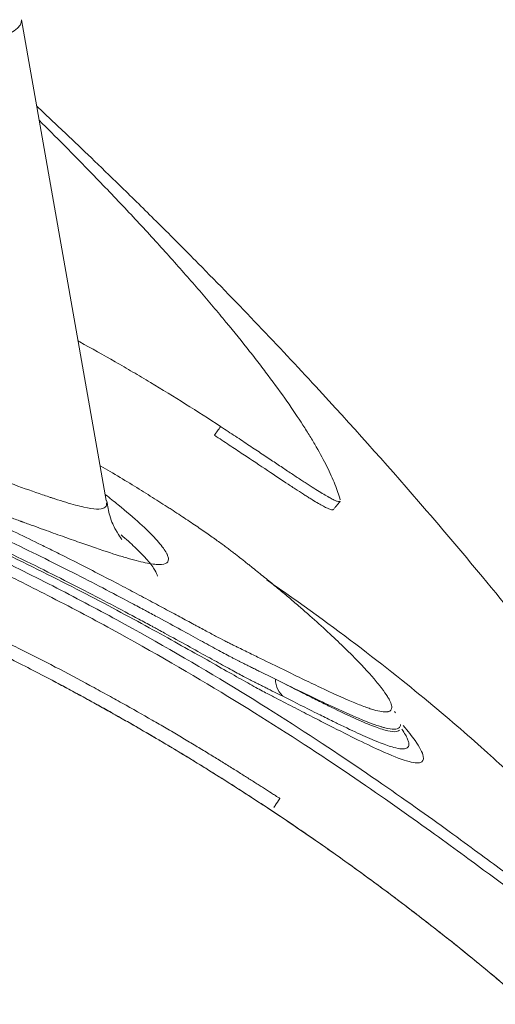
# Model space of a CAD drawing. Header units: millimetres. Extents: x 0 to 594, y 0 to 420.
# Tile 885 of 1056: x 512.91 to 515.13, y 167.93 to 172.52. Entities that reach past the tile are written whole.
import ezdxf

# ---------------------------------------------------------------- set-up
doc = ezdxf.new("R2010")
doc.units = ezdxf.units.MM
doc.layers.add('1', color=7, linetype='Continuous', true_color=0xffffff)

msp = doc.modelspace()

# ---------------------------------------------------------------- linework, layer by layer
at = {"layer": '1', "color": 155, "linetype": 'Continuous', "lineweight": 18}
for p, q in [((513.3132, 170.2799), (512.9178, 172.5216)), ((514.6586, 169.2976), (514.663, 169.2908))]:
    msp.add_line(p, q, dxfattribs=at)
msp.add_ellipse((467.1741, 172.5161), major_axis=(45.7443, 0), ratio=0.026177, start_param=6.113398, end_param=6.287801, dxfattribs=at)
at = {"layer": '1', "color": 155, "linetype": 'Continuous', "lineweight": 13}
msp.add_ellipse((514.2018, 169.4462), major_axis=(0.045, 0.0893), ratio=0.984613, start_param=2.023377, end_param=3.016309, dxfattribs=at)
at = {"layer": '1', "color": 155, "linetype": 'Continuous', "lineweight": 18}
for points, degree, knots in [([(518.9808, 161.9705), (518.9782, 161.9833), (518.9703, 162.0225), (518.955, 162.0943), (518.9276, 162.214), (518.8857, 162.3785), (518.8244, 162.6071), (518.7495, 162.8691), (518.6579, 163.1675), (518.5496, 163.5008), (518.4113, 163.9056), (518.2685, 164.3024), (518.1385, 164.6493), (518.0371, 164.9137), (517.9277, 165.192), (517.8083, 165.4908), (517.6539, 165.8506), (517.4679, 166.2491), (517.2439, 166.6943), (516.9921, 167.1572), (516.7595, 167.5553), (516.531, 167.9249), (516.3006, 168.2797), (516.0268, 168.679), (515.7193, 169.1024), (515.4031, 169.5139), (515.0849, 169.9072), (514.7183, 170.3395), (514.2864, 170.8223), (513.8745, 171.2541), (513.5633, 171.5662), (513.4011, 171.7258), (513.2617, 171.8606), (513.1327, 171.9838), (513.0404, 172.0709), (512.9892, 172.1186)], 3, [0, 0, 0, 0, 0.019057, 0.055848, 0.092039, 0.161305, 0.228153, 0.294922, 0.359112, 0.420843, 0.482817, 0.546117, 0.574388, 0.602916, 0.631703, 0.660035, 0.68656, 0.710733, 0.733018, 0.75359, 0.772684, 0.786765, 0.803254, 0.822193, 0.842997, 0.865126, 0.885673, 0.903619, 0.931175, 0.960506, 0.969964, 0.978347, 0.985531, 0.992144, 1, 1, 1, 1]), ([(513.0007, 172.0527), (513.0397, 172.0141), (513.0779, 171.976), (513.1749, 171.8782), (513.2325, 171.8193), (513.3159, 171.7328), (513.3431, 171.7042), (513.3967, 171.6477), (513.4229, 171.6197), (513.5002, 171.5368), (513.5497, 171.4828), (513.6209, 171.4037), (513.6441, 171.3777), (513.6895, 171.3263), (513.7117, 171.3009), (513.7551, 171.2508), (513.7763, 171.2262), (513.8177, 171.1775), (513.8378, 171.1535), (513.8968, 171.0825), (513.9341, 171.0366), (513.9869, 170.97), (514.004, 170.9481), (514.0372, 170.9051), (514.0533, 170.884), (514.1, 170.8217), (514.129, 170.7816), (514.183, 170.7046), (514.208, 170.6676), (514.2422, 170.6145), (514.2531, 170.5972), (514.2739, 170.5633), (514.2838, 170.5467), (514.3118, 170.4983), (514.3284, 170.4676), (514.3502, 170.4239), (514.357, 170.4097), (514.3695, 170.3822), (514.3752, 170.3689), (514.3856, 170.343), (514.3902, 170.3304), (514.3985, 170.3062), (514.4022, 170.2944), (514.4053, 170.2831)], 3, [0, 0, 0, 0, 0.046082, 0.046082, 0.11946, 0.11946, 0.156149, 0.156149, 0.192838, 0.192838, 0.266217, 0.266217, 0.302906, 0.302906, 0.339595, 0.339595, 0.376284, 0.376284, 0.412973, 0.412973, 0.486352, 0.486352, 0.523041, 0.523041, 0.55973, 0.55973, 0.633108, 0.633108, 0.706487, 0.706487, 0.743176, 0.743176, 0.779865, 0.779865, 0.853243, 0.853243, 0.889932, 0.889932, 0.926622, 0.926622, 0.963311, 0.963311, 1, 1, 1, 1]), ([(513.1824, 171.024), (513.185, 171.0226), (513.1876, 171.0211), (513.2454, 170.9895), (513.3004, 170.9586), (513.3828, 170.9113), (513.4102, 170.8954), (513.465, 170.8632), (513.4924, 170.847), (513.5745, 170.7977), (513.6291, 170.7642), (513.7381, 170.6958), (513.7925, 170.6609), (513.8468, 170.6254)], 3, [0, 0, 0, 0, 0.011827, 0.011827, 0.25887, 0.25887, 0.382392, 0.382392, 0.505914, 0.505914, 0.752957, 0.752957, 1, 1, 1, 1]), ([(513.8468, 170.6254), (513.8707, 170.6097), (513.917, 170.5792), (513.9816, 170.5364), (514.0416, 170.4964), (514.097, 170.4594), (514.148, 170.4254), (514.1945, 170.3946), (514.2226, 170.3761), (514.2425, 170.3631), (514.2522, 170.3568), (514.2615, 170.3508), (514.2676, 170.3469), (514.2706, 170.345), (514.2853, 170.3356), (514.3073, 170.3218), (514.3353, 170.3048), (514.3587, 170.2916), (514.3774, 170.2821), (514.3915, 170.2764), (514.4007, 170.2746), (514.4039, 170.2757), (514.4048, 170.2768)], 3, [0, 0, 0, 0, 0.067087, 0.134174, 0.201261, 0.268348, 0.335435, 0.402522, 0.46961, 0.46961, 0.503153, 0.519925, 0.519925, 0.536697, 0.536697, 0.603784, 0.670871, 0.737958, 0.805045, 0.872132, 0.939219, 1, 1, 1, 1]), ([(514.3727, 170.2383), (514.3718, 170.2373), (514.3686, 170.2361), (514.3595, 170.2379), (514.3455, 170.2436), (514.3269, 170.253), (514.3036, 170.2661), (514.285, 170.2774), (514.2698, 170.2868), (514.2619, 170.2917), (514.2535, 170.2969), (514.2479, 170.3005), (514.245, 170.3024), (514.2303, 170.3117), (514.2054, 170.3278), (514.1775, 170.3461), (514.1335, 170.3752), (514.1012, 170.3966), (514.0308, 170.4436), (513.9926, 170.4691), (513.9306, 170.5103), (513.8878, 170.5386), (513.8419, 170.5689), (513.8181, 170.5845)], 3, [0, 0, 0, 0, 0.060418, 0.127531, 0.194644, 0.261757, 0.32887, 0.395983, 0.395983, 0.42954, 0.446318, 0.446318, 0.463096, 0.463096, 0.530209, 0.597322, 0.597322, 0.731548, 0.731548, 0.865774, 0.865774, 0.932887, 1, 1, 1, 1]), ([(514.6345, 169.3501), (514.6318, 169.3554), (514.6286, 169.361), (514.618, 169.3782), (514.6094, 169.3906), (514.5966, 169.4076), (514.5939, 169.4111), (514.5883, 169.4182), (514.5854, 169.4218), (514.5764, 169.433), (514.5441, 169.4716), (514.5011, 169.5176), (514.4394, 169.5795), (514.4171, 169.6012), (514.3691, 169.6468), (514.3434, 169.6707), (514.2887, 169.7205), (514.2596, 169.7464), (514.2135, 169.7866), (514.1977, 169.8002), (514.1652, 169.828), (514.1486, 169.8421), (514.1144, 169.8707), (514.0969, 169.8852), (514.0612, 169.9145), (514.0429, 169.9294), (514.015, 169.9519), (514.0055, 169.9594), (513.9912, 169.9709), (513.9864, 169.9747), (513.9767, 169.9824), (513.9718, 169.9863), (513.957, 169.998), (513.947, 170.0059), (513.9347, 170.0156), (513.9322, 170.0176), (513.9273, 170.0214), (513.9249, 170.0234), (513.9175, 170.0292), (513.9125, 170.0331), (513.9022, 170.0411), (513.8968, 170.0452), (513.8884, 170.0516), (513.8855, 170.0538), (513.8796, 170.0582), (513.8765, 170.0605), (513.8608, 170.0722), (513.8469, 170.0823), (513.8165, 170.1041), (513.8, 170.1157), (513.7645, 170.1404), (513.7454, 170.1534), (513.7048, 170.1809), (513.6832, 170.1953), (513.6488, 170.2179), (513.6371, 170.2256), (513.622, 170.2354), (513.6189, 170.2374), (513.6128, 170.2414), (513.6035, 170.2474), (513.5691, 170.2696), (513.5361, 170.2905), (513.4812, 170.3249), (513.4242, 170.3601), (513.363, 170.3971), (513.3173, 170.4243), (513.3031, 170.4327), (513.2886, 170.4412)], 3, [0, 0, 0, 0, 0.042044, 0.042044, 0.119546, 0.119546, 0.138921, 0.138921, 0.158297, 0.158297, 0.197047, 0.35205, 0.35205, 0.429551, 0.429551, 0.507053, 0.507053, 0.584554, 0.584554, 0.623305, 0.623305, 0.662055, 0.662055, 0.700806, 0.700806, 0.739557, 0.739557, 0.758932, 0.758932, 0.76862, 0.76862, 0.778307, 0.778307, 0.797683, 0.797683, 0.802527, 0.802527, 0.80737, 0.80737, 0.817058, 0.817058, 0.826746, 0.826746, 0.83159, 0.83159, 0.836433, 0.836433, 0.855809, 0.855809, 0.875184, 0.875184, 0.894559, 0.894559, 0.913935, 0.913935, 0.923622, 0.923622, 0.926044, 0.926044, 0.928466, 0.93331, 0.952685, 0.952685, 0.972061, 0.991436, 0.991436, 1, 1, 1, 1]), ([(512.5249, 170.3432), (512.5314, 170.3404), (512.541, 170.3363), (512.5505, 170.3323), (512.5567, 170.3297), (512.5599, 170.3283), (512.5754, 170.3217), (512.5874, 170.3166), (512.6226, 170.3016), (512.6447, 170.2922), (512.6862, 170.2745), (512.7057, 170.2662), (512.7419, 170.2509), (512.7586, 170.2439), (512.7816, 170.2343), (512.789, 170.2313), (512.8029, 170.2256), (512.8096, 170.2229), (512.819, 170.2191), (512.8221, 170.2179), (512.828, 170.2156), (512.8309, 170.2144), (512.8365, 170.2123), (512.8392, 170.2112), (512.8444, 170.2093), (512.8469, 170.2083), (512.8517, 170.2066), (512.854, 170.2057), (512.8585, 170.2041), (512.8607, 170.2033), (512.8652, 170.2017), (512.8674, 170.2009), (512.8718, 170.1993), (512.8739, 170.1986), (512.8849, 170.1946), (512.8937, 170.1914), (512.9069, 170.1867), (512.9112, 170.1851), (512.9166, 170.1831), (512.9177, 170.1827), (512.9189, 170.1823), (512.9189, 170.1823), (512.9189, 170.1823), (512.919, 170.1823), (512.919, 170.1822), (512.9192, 170.1822), (512.9197, 170.182), (512.9206, 170.1817), (512.9234, 170.1807), (512.9341, 170.1768), (512.9442, 170.1731), (512.9682, 170.1644), (512.9839, 170.1588), (513.0147, 170.1476), (513.0298, 170.1422), (513.0595, 170.1315), (513.1031, 170.1157), (513.1442, 170.1011), (513.1835, 170.0872), (513.2028, 170.0804), (513.2213, 170.074), (513.2336, 170.0697), (513.2396, 170.0676), (513.2934, 170.0491), (513.3364, 170.0349), (513.3938, 170.0171), (513.4118, 170.0118), (513.4453, 170.0024), (513.4608, 169.9984), (513.5039, 169.9883), (513.5278, 169.9842), (513.5661, 169.9814), (513.5804, 169.9827), (513.5993, 169.991), (513.604, 169.998), (513.6037, 170.0128), (513.6023, 170.0184), (513.5991, 170.0264), (513.5984, 170.028), (513.5969, 170.0314), (513.596, 170.0332), (513.5932, 170.0385), (513.591, 170.0423), (513.5785, 170.0619), (513.5636, 170.0805), (513.5243, 170.123), (513.4998, 170.147), (513.4414, 170.2001), (513.4074, 170.2292), (513.3501, 170.2757), (513.3304, 170.2914), (513.3096, 170.3076)], 3, [0, 0, 0, 0, 0.002504, 0.003756, 0.003756, 0.005008, 0.005008, 0.010016, 0.010016, 0.020032, 0.020032, 0.030047, 0.030047, 0.040063, 0.040063, 0.045071, 0.045071, 0.050079, 0.050079, 0.052583, 0.052583, 0.055087, 0.055087, 0.057591, 0.057591, 0.060095, 0.060095, 0.062599, 0.062599, 0.065103, 0.065103, 0.067607, 0.067607, 0.070111, 0.070111, 0.080127, 0.080127, 0.085135, 0.085135, 0.086386, 0.086426, 0.086426, 0.086445, 0.086445, 0.086465, 0.086543, 0.086699, 0.087012, 0.087638, 0.090142, 0.100158, 0.100158, 0.12019, 0.12019, 0.140222, 0.140222, 0.160253, 0.200317, 0.200317, 0.220348, 0.230364, 0.230364, 0.24038, 0.24038, 0.320506, 0.320506, 0.36057, 0.36057, 0.400633, 0.400633, 0.48076, 0.48076, 0.560886, 0.560886, 0.641013, 0.641013, 0.681076, 0.681076, 0.691092, 0.691092, 0.701108, 0.701108, 0.721139, 0.721139, 0.801266, 0.801266, 0.881393, 0.881393, 0.961519, 0.961519, 1, 1, 1, 1]), ([(512.5249, 170.3015), (512.612, 170.2627), (512.696, 170.2242), (512.8175, 170.1671), (512.8572, 170.1481), (512.9352, 170.1106), (512.9734, 170.092), (513.0296, 170.0644), (513.0481, 170.0552), (513.0756, 170.0415), (513.0847, 170.037), (513.0983, 170.0302), (513.1029, 170.028), (513.1119, 170.0234), (513.1523, 170.0032), (513.1913, 169.9834), (513.292, 169.9319), (513.3549, 169.8992), (513.4428, 169.8529), (513.4711, 169.8379), (513.5255, 169.8089), (513.5516, 169.7949), (513.6018, 169.768), (513.6258, 169.755), (513.6717, 169.7302), (513.6936, 169.7184), (513.7195, 169.7044), (513.7246, 169.7016), (513.7322, 169.6975), (513.7347, 169.6962), (513.7397, 169.6935), (513.752, 169.6868), (513.7638, 169.6805), (513.7821, 169.6707), (513.7909, 169.6659), (513.8079, 169.6569), (513.816, 169.6525), (513.8395, 169.6401), (513.8538, 169.6326), (513.8731, 169.6227), (513.8791, 169.6197), (513.8907, 169.6139), (513.8962, 169.6112), (513.9068, 169.606), (513.9119, 169.6035), (513.9195, 169.5998), (513.922, 169.5985), (513.927, 169.5961), (513.9295, 169.5949), (513.942, 169.5888), (513.9519, 169.5839), (513.9716, 169.5743), (513.9813, 169.5696), (514.0005, 169.5602), (514.048, 169.5369), (514.1287, 169.4974), (514.1938, 169.4657), (514.2555, 169.4359), (514.2847, 169.422), (514.3673, 169.383), (514.4156, 169.361), (514.4779, 169.3348), (514.497, 169.3272), (514.523, 169.3175), (514.5312, 169.3146), (514.543, 169.3107), (514.5468, 169.3095), (514.5542, 169.3072), (514.5721, 169.3017), (514.5873, 169.2982), (514.6082, 169.295), (514.6169, 169.2947), (514.6256, 169.2957), (514.6271, 169.296), (514.6285, 169.2963)], 3, [0, 0, 0, 0, 0.035131, 0.035131, 0.052696, 0.052696, 0.070262, 0.070262, 0.079044, 0.079044, 0.083436, 0.083436, 0.085631, 0.085631, 0.087827, 0.105393, 0.105393, 0.140523, 0.140523, 0.158089, 0.158089, 0.175654, 0.175654, 0.19322, 0.19322, 0.210785, 0.210785, 0.215177, 0.215177, 0.217372, 0.217372, 0.219568, 0.228351, 0.228351, 0.237133, 0.237133, 0.245916, 0.245916, 0.263481, 0.263481, 0.272264, 0.272264, 0.281047, 0.281047, 0.28983, 0.28983, 0.294221, 0.294221, 0.298612, 0.298612, 0.316178, 0.316178, 0.333743, 0.333743, 0.351309, 0.42157, 0.491832, 0.491832, 0.562094, 0.562094, 0.702617, 0.702617, 0.772879, 0.772879, 0.80801, 0.80801, 0.825575, 0.825575, 0.843141, 0.913402, 0.913402, 0.983664, 0.983664, 1, 1, 1, 1]), ([(513.3871, 170.0985), (513.3871, 170.0984), (513.3826, 170.1034), (513.3621, 170.1357), (513.3321, 170.1908), (513.32, 170.2535), (513.3155, 170.2807)], 3, [0, 0, 0, 0, 0.314224, 0.612566, 0.852978, 1, 1, 1, 1]), ([(514.1462, 169.3632), (514.1209, 169.3759), (514.0948, 169.389), (514.0611, 169.4059), (514.0543, 169.4093), (514.0406, 169.4162), (514.0338, 169.4197), (514.0234, 169.4249), (514.0182, 169.4275), (514.0129, 169.4301), (514.0095, 169.4319), (514.0077, 169.4327), (514.0024, 169.4354), (513.9989, 169.4372), (513.9917, 169.4408), (513.988, 169.4427), (513.9823, 169.4455), (513.9803, 169.4465), (513.9764, 169.4485), (513.9745, 169.4496), (513.9684, 169.4527), (513.9642, 169.4548), (513.9512, 169.4616), (513.9419, 169.4666), (513.9221, 169.4772), (513.9116, 169.4829), (513.8894, 169.495), (513.8777, 169.5014), (513.841, 169.5216), (513.8143, 169.5364), (513.7564, 169.5684), (513.7253, 169.5857), (513.6587, 169.6224), (513.6232, 169.6419), (513.576, 169.6677), (513.5616, 169.6755), (513.547, 169.6835), (513.5371, 169.6889), (513.5321, 169.6916), (513.5071, 169.7051), (513.4867, 169.7161), (513.424, 169.7497), (513.3804, 169.7729), (513.2897, 169.8206), (513.2425, 169.8452), (513.1447, 169.8953), (513.094, 169.921), (512.9892, 169.9733), (512.935, 169.9999), (512.8511, 170.0404), (512.8227, 170.054), (512.7795, 170.0746), (512.7649, 170.0814), (512.7356, 170.0952), (512.7209, 170.1021), (512.6469, 170.1366), (512.5865, 170.1643), (512.5249, 170.1919)], 3, [0, 0, 0, 0, 0.125, 0.125, 0.15625, 0.15625, 0.1875, 0.1875, 0.203125, 0.210937, 0.210937, 0.21875, 0.21875, 0.234375, 0.234375, 0.25, 0.25, 0.257812, 0.257812, 0.265625, 0.265625, 0.28125, 0.28125, 0.3125, 0.3125, 0.34375, 0.34375, 0.375, 0.375, 0.4375, 0.4375, 0.5, 0.5, 0.5625, 0.5625, 0.578125, 0.585938, 0.585938, 0.59375, 0.59375, 0.625, 0.625, 0.6875, 0.6875, 0.75, 0.75, 0.8125, 0.8125, 0.875, 0.875, 0.90625, 0.90625, 0.921875, 0.921875, 0.9375, 0.9375, 1, 1, 1, 1]), ([(512.5304, 170.1791), (512.588, 170.1531), (512.7838, 170.063), (513.0949, 169.9106), (513.4301, 169.7343), (513.6608, 169.6066), (513.8139, 169.5203), (513.9132, 169.4639), (513.9957, 169.4175), (514.06, 169.3822), (514.1055, 169.3591), (514.166, 169.328), (514.2373, 169.2914), (514.3435, 169.2368), (514.4612, 169.1771), (514.5974, 169.1111), (514.7115, 169.0637), (514.7845, 169.051), (514.8017, 169.0811), (514.7675, 169.1459), (514.7211, 169.2051), (514.699, 169.2312)], 3, [0, 0, 0, 0, 0.015394, 0.053388, 0.091671, 0.129649, 0.14866, 0.167813, 0.186956, 0.205946, 0.224899, 0.243857, 0.28178, 0.31972, 0.395615, 0.471479, 0.585302, 0.699007, 0.812648, 0.926434, 1, 1, 1, 1]), ([(514.0621, 169.9101), (514.383, 169.6897), (514.6497, 169.4815), (514.959, 169.2227), (515.0469, 169.1453), (515.1552, 169.0464), (515.1873, 169.0163), (515.2303, 168.975), (515.2438, 168.9619), (515.2623, 168.9436), (515.2682, 168.9378), (515.2793, 168.9267), (515.2845, 168.9214), (515.2942, 168.9116), (515.2985, 168.9071), (515.3065, 168.899), (515.3101, 168.8953), (515.3203, 168.8849), (515.3262, 168.8787), (515.3455, 168.8586), (515.3603, 168.8433), (515.3885, 168.8137), (515.4019, 168.7995), (515.4282, 168.7715), (515.441, 168.7578), (515.504, 168.6899), (515.5512, 168.6375), (515.6375, 168.5389), (515.6768, 168.4925), (515.8541, 168.2768), (515.935, 168.1558), (515.9756, 168.0363), (515.9355, 168.0379), (515.7337, 168.1536), (515.572, 168.2678), (515.3416, 168.4276), (515.3345, 168.4325), (515.3203, 168.4424), (515.3131, 168.4474), (515.2987, 168.4574), (515.2913, 168.4625), (515.2764, 168.4729), (515.2708, 168.4768), (515.2589, 168.4852), (515.2527, 168.4896), (515.2204, 168.5126), (515.1912, 168.5338), (515.1249, 168.5824), (515.0878, 168.6097), (514.8827, 168.7603), (514.6569, 168.9248), (514.0909, 169.301), (513.7507, 169.5127), (513.2664, 169.7767), (513.1666, 169.8295), (513.0129, 169.9082), (512.9609, 169.9343), (512.8558, 169.9864), (512.8032, 170.012), (512.6941, 170.0641), (512.6356, 170.0915), (512.5637, 170.1247), (512.5439, 170.1338), (512.5249, 170.1425)], 3, [0, 0, 0, 0, 0.048354, 0.048354, 0.072535, 0.072535, 0.084625, 0.084625, 0.09067, 0.09067, 0.093692, 0.093692, 0.096715, 0.096715, 0.099737, 0.099737, 0.10276, 0.10276, 0.108805, 0.108805, 0.120895, 0.120895, 0.132985, 0.132985, 0.145075, 0.145075, 0.193436, 0.193436, 0.241796, 0.241796, 0.435238, 0.435238, 0.62868, 0.62868, 0.822122, 0.822122, 0.828167, 0.828167, 0.834212, 0.834212, 0.840257, 0.840257, 0.84328, 0.84328, 0.846302, 0.846302, 0.858392, 0.858392, 0.870482, 0.870482, 0.918843, 0.918843, 0.967203, 0.967203, 0.979293, 0.979293, 0.985338, 0.985338, 0.991383, 0.991383, 0.997429, 0.997429, 1, 1, 1, 1]), ([(515.9205, 168.0212), (515.9171, 168.0178), (515.8972, 168.0113), (515.815, 168.0457), (515.621, 168.1726), (515.4301, 168.3058), (515.3124, 168.3874), (515.2949, 168.3995), (515.277, 168.4119), (515.2625, 168.4219), (515.2496, 168.4309), (515.2328, 168.4427), (515.1955, 168.4691), (515.1302, 168.5165), (514.9082, 168.68), (514.4022, 169.0485), (513.6397, 169.5228), (513.0559, 169.8315), (512.847, 169.9354), (512.7134, 169.9996), (512.6434, 170.0327), (512.5742, 170.0649), (512.5373, 170.0818), (512.5249, 170.0875)], 3, [0, 0, 0, 0, 0.065595, 0.25908, 0.452565, 0.640003, 0.64605, 0.658142, 0.670235, 0.676282, 0.682328, 0.688374, 0.694421, 0.718606, 0.742792, 0.839535, 0.936277, 0.960463, 0.981625, 0.984648, 0.990695, 0.996741, 1, 1, 1, 1]), ([(514.1234, 168.8917), (514.1235, 168.8916), (514.1235, 168.8916), (514.1234, 168.8916), (514.1233, 168.8917), (514.1231, 168.8918), (514.1227, 168.892), (514.122, 168.8924), (514.1192, 168.8942), (514.1152, 168.8967), (514.109, 168.9007), (514.1077, 168.9015), (514.1051, 168.9033), (514.101, 168.9059), (514.0937, 168.9106), (514.0876, 168.9146), (514.0829, 168.9175), (514.0814, 168.9185), (514.0783, 168.9206), (514.0767, 168.9216), (514.0689, 168.9266), (514.0626, 168.9306), (514.053, 168.9368), (514.0498, 168.9389), (514.0433, 168.943), (514.04, 168.9451), (514.0301, 168.9514), (514.0234, 168.9557), (514.0028, 168.9689), (513.9886, 168.9779), (513.9591, 168.9965), (513.9439, 169.0061), (513.9124, 169.0258), (513.8962, 169.0359), (513.8628, 169.0566), (513.8456, 169.0672), (513.8103, 169.0889), (513.7922, 169.1), (513.7549, 169.1226), (513.7358, 169.1341), (513.6967, 169.1575), (513.6567, 169.1814), (513.6148, 169.2061), (513.5719, 169.2311), (513.5501, 169.2438), (513.483, 169.2824), (513.4365, 169.3088), (513.3639, 169.3493), (513.3392, 169.363), (513.289, 169.3906), (513.2634, 169.4045), (513.1332, 169.4748), (513.0216, 169.5331), (512.8732, 169.6073), (512.843, 169.6222), (512.7818, 169.6522), (512.7508, 169.6672), (512.6563, 169.7124), (512.5915, 169.7428), (512.5249, 169.7732)], 3, [0, 0, 0, 0, 0.00335, 0.00335, 0.005918, 0.005918, 0.008487, 0.013624, 0.013624, 0.034174, 0.034174, 0.039311, 0.039311, 0.044449, 0.054723, 0.064998, 0.064998, 0.070135, 0.070135, 0.075273, 0.075273, 0.095822, 0.095822, 0.106097, 0.106097, 0.116372, 0.116372, 0.136921, 0.136921, 0.17802, 0.17802, 0.219119, 0.219119, 0.260218, 0.260218, 0.301317, 0.301317, 0.342416, 0.342416, 0.383515, 0.383515, 0.424614, 0.465713, 0.465713, 0.506812, 0.506812, 0.58901, 0.58901, 0.630109, 0.630109, 0.671208, 0.671208, 0.835604, 0.835604, 0.876703, 0.876703, 0.917802, 0.917802, 1, 1, 1, 1]), ([(512.5249, 169.7079), (513.3556, 169.3222), (515.0921, 168.162), (516.7461, 166.5079), (518.0457, 164.563), (518.9408, 162.4019), (519.3972, 160.1076), (519.3972, 157.7685), (518.9408, 155.4742), (518.0456, 153.3131), (516.7461, 151.3682), (515.092, 149.7141), (513.3556, 148.5539), (512.5249, 148.1682)], 2, [0, 0, 0, 0.067893, 0.154315, 0.240736, 0.327158, 0.413579, 0.5, 0.586422, 0.672843, 0.759265, 0.845686, 0.932108, 1, 1, 1]), ([(513.0719, 169.4366), (513.6105, 169.1519), (515.0921, 168.162), (516.7461, 166.5079), (518.0457, 164.563), (518.9408, 162.4019), (519.3972, 160.1076), (519.3972, 157.7685), (518.9408, 155.4742), (518.0456, 153.3131), (516.7461, 151.3682), (515.092, 149.7141), (513.3556, 148.5539), (512.5249, 148.1682)], 2, [0, 0, 0, 0.046286, 0.134711, 0.223136, 0.31156, 0.399985, 0.48841, 0.576834, 0.665259, 0.753684, 0.842108, 0.930533, 1, 1, 1]), ([(514.6913, 169.1229), (514.6812, 169.1235), (514.6688, 169.1258), (514.6367, 169.1344), (514.6159, 169.1414), (514.5678, 169.16), (514.5404, 169.1716), (514.4791, 169.1992), (514.4451, 169.2152), (514.4032, 169.2354), (514.3985, 169.2377), (514.389, 169.2423), (514.3746, 169.2493), (514.3597, 169.2566), (514.3294, 169.2715), (514.3084, 169.2819), (514.243, 169.3145), (514.1962, 169.338), (514.1462, 169.3632)], 3, [0, 0, 0, 0, 0.142808, 0.142808, 0.314247, 0.314247, 0.485685, 0.485685, 0.657123, 0.657123, 0.678553, 0.678553, 0.699983, 0.742842, 0.742842, 0.828562, 0.828562, 1, 1, 1, 1]), ([(514.6925, 169.2146), (514.6989, 169.2053), (514.7044, 169.1966), (514.7131, 169.1813), (514.7165, 169.1746), (514.7217, 169.1623), (514.7235, 169.1568), (514.7248, 169.15), (514.7251, 169.1482), (514.7252, 169.1465)], 3, [0, 0, 0, 0, 0.31099, 0.31099, 0.598677, 0.598677, 0.886364, 0.886364, 1, 1, 1, 1])]:
    msp.add_open_spline(points, degree=degree, knots=knots, dxfattribs=at)
at = {"layer": '1', "color": 155, "linetype": 'Continuous', "lineweight": 13}
msp.add_open_spline([(513.8468, 170.6254), (513.8372, 170.6118), (513.8277, 170.5982), (513.8181, 170.5846)], degree=3, dxfattribs=at)
for points, knots in [([(512.5493, 170.4783), (512.6128, 170.4548), (512.6724, 170.4326), (512.7839, 170.3912), (512.8359, 170.372), (512.9319, 170.337), (512.976, 170.3213), (513.0262, 170.304), (513.036, 170.3007), (513.0503, 170.2959), (513.055, 170.2943), (513.0643, 170.2913), (513.0872, 170.2838), (513.1086, 170.277), (513.1567, 170.2625), (513.1847, 170.255), (513.2327, 170.2444), (513.2526, 170.2414), (513.2843, 170.24), (513.3081, 170.2433), (513.3164, 170.2573), (513.3153, 170.2683), (513.315, 170.2701)], [0, 0, 0, 0, 0.122182, 0.122182, 0.244364, 0.244364, 0.366547, 0.366547, 0.397092, 0.397092, 0.412365, 0.412365, 0.427638, 0.488729, 0.488729, 0.610911, 0.610911, 0.733093, 0.733093, 0.855275, 0.977457, 1, 1, 1, 1]), ([(512.5249, 170.2467), (512.5849, 170.2198), (512.6438, 170.193), (512.7087, 170.1628), (512.7159, 170.1595), (512.7303, 170.1528), (512.7374, 170.1494), (512.7588, 170.1394), (512.7729, 170.1327), (512.815, 170.1128), (512.8427, 170.0997), (512.9243, 170.0604), (512.977, 170.0347), (513.0791, 169.9841), (513.1285, 169.9593), (513.2238, 169.9107), (513.2697, 169.887), (513.3581, 169.8409), (513.4006, 169.8185), (513.4515, 169.7915), (513.4666, 169.7834), (513.4839, 169.7741), (513.4913, 169.7702), (513.4962, 169.7676), (513.4986, 169.7663), (513.5205, 169.7545), (513.5394, 169.7443), (513.5944, 169.7146), (513.6289, 169.6958), (513.6937, 169.6605), (513.7239, 169.6439), (513.766, 169.6209), (513.7929, 169.6062), (513.8177, 169.5927), (513.8533, 169.5734), (513.8748, 169.5618), (513.8987, 169.5492), (513.9033, 169.5467), (513.9122, 169.5421), (513.9165, 169.5398), (513.9249, 169.5356), (513.9289, 169.5335), (513.9347, 169.5306), (513.9366, 169.5296), (513.9404, 169.5277), (513.9422, 169.5268), (513.9514, 169.5222), (513.9584, 169.5188), (513.9687, 169.5137), (513.9721, 169.512), (513.9789, 169.5086), (513.9824, 169.5069), (513.9926, 169.5018), (513.9993, 169.4985), (514.0127, 169.4918), (514.0194, 169.4885), (514.0525, 169.4721), (514.0782, 169.4594), (514.1031, 169.447)], [0, 0, 0, 0, 0.0625, 0.0625, 0.070313, 0.070313, 0.078125, 0.078125, 0.09375, 0.09375, 0.125, 0.125, 0.1875, 0.1875, 0.25, 0.25, 0.3125, 0.3125, 0.375, 0.375, 0.390625, 0.398438, 0.402344, 0.402344, 0.40625, 0.40625, 0.4375, 0.4375, 0.5, 0.5, 0.5625, 0.5625, 0.59375, 0.625, 0.625, 0.6875, 0.6875, 0.703125, 0.703125, 0.71875, 0.71875, 0.734375, 0.734375, 0.742188, 0.742188, 0.75, 0.75, 0.78125, 0.78125, 0.796875, 0.796875, 0.8125, 0.8125, 0.84375, 0.84375, 0.875, 0.875, 1, 1, 1, 1]), ([(513.3826, 170.1209), (513.4067, 170.1001), (513.4282, 170.0806), (513.4705, 170.0403), (513.49, 170.0202), (513.5212, 169.9843), (513.533, 169.9686), (513.547, 169.9449), (513.5507, 169.9361), (513.5523, 169.9285)], [0, 0, 0, 0, 0.227467, 0.227467, 0.507599, 0.507599, 0.78773, 0.78773, 1, 1, 1, 1]), ([(514.1031, 169.447), (514.1534, 169.4216), (514.2004, 169.3978), (514.2663, 169.3648), (514.2874, 169.3542), (514.3179, 169.3391), (514.3329, 169.3317), (514.3474, 169.3246), (514.357, 169.3199), (514.3617, 169.3176), (514.4039, 169.2971), (514.438, 169.2809), (514.4997, 169.2529), (514.5272, 169.241), (514.5757, 169.222), (514.5966, 169.2149), (514.6319, 169.2053), (514.6462, 169.2028), (514.6684, 169.2027), (514.6763, 169.2051), (514.681, 169.21), (514.6811, 169.2101), (514.6813, 169.2102)], [0, 0, 0, 0, 0.142298, 0.142298, 0.213447, 0.213447, 0.249022, 0.266809, 0.266809, 0.284596, 0.284596, 0.426894, 0.426894, 0.569192, 0.569192, 0.711491, 0.711491, 0.853789, 0.853789, 0.996087, 0.996087, 1, 1, 1, 1]), ([(514.6815, 169.2227), (514.6812, 169.2224), (514.681, 169.2221), (514.676, 169.217), (514.668, 169.2145), (514.6455, 169.2143), (514.6309, 169.2165), (514.6086, 169.2221), (514.6017, 169.224), (514.5942, 169.2263), (514.5891, 169.2278), (514.5865, 169.2286), (514.5733, 169.2329), (514.562, 169.2369), (514.5011, 169.2595), (514.4393, 169.2867), (514.3275, 169.3387), (514.2871, 169.358), (514.1999, 169.4), (514.1531, 169.4227), (514.1031, 169.447)], [0, 0, 0, 0, 0.008182, 0.008182, 0.149871, 0.149871, 0.291559, 0.291559, 0.326981, 0.344692, 0.344692, 0.362403, 0.362403, 0.433247, 0.433247, 0.716624, 0.716624, 0.858312, 0.858312, 1, 1, 1, 1]), ([(514.6285, 169.2963), (514.6395, 169.2989), (514.6451, 169.3054), (514.6453, 169.3218), (514.6436, 169.329), (514.6387, 169.3415), (514.6368, 169.3457), (514.6345, 169.3501)], [0, 0, 0, 0, 0.548062, 0.548062, 0.85814, 0.85814, 1, 1, 1, 1]), ([(514.7252, 169.1465), (514.7257, 169.1394), (514.7242, 169.134), (514.7159, 169.1252), (514.7081, 169.1228), (514.6952, 169.1227), (514.6933, 169.1228), (514.6913, 169.1229)], [0, 0, 0, 0, 0.407464, 0.407464, 0.915207, 0.915207, 1, 1, 1, 1])]:
    msp.add_open_spline(points, degree=3, knots=knots, dxfattribs=at)
at = {"layer": '1', "color": 155, "linetype": 'Continuous', "lineweight": 18}
for points, degree in [([(514.3727, 170.2383), (514.4048, 170.2768)], 1), ([(514.6857, 169.236), (514.6857, 169.2305), (514.6843, 169.2261), (514.6815, 169.2227)], 3), ([(514.0957, 168.8501), (514.1096, 168.871), (514.1236, 168.8919)], 2)]:
    msp.add_open_spline(points, degree=degree, dxfattribs=at)

doc.saveas('drawing.dxf')
